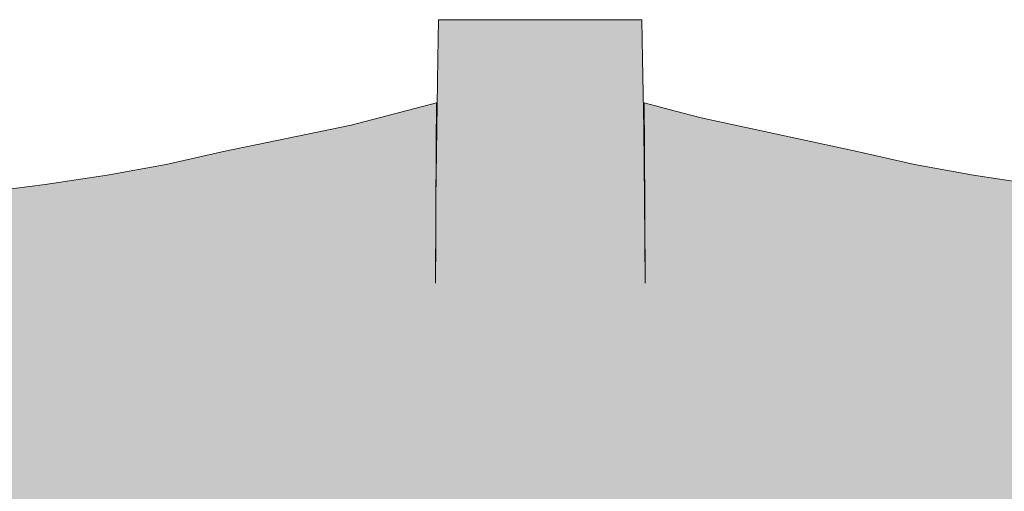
# Model space of a CAD drawing. Header units: millimetres. Extents: x -16331 to -10174, y -4135 to -3584.
# Tile 447 of 456: x -10187.824 to -10186.954, y -4004.035 to -4003.618. Entities that reach past the tile are written whole.
import ezdxf

# ---------------------------------------------------------------- set-up
doc = ezdxf.new("R2010")
doc.units = ezdxf.units.MM
doc.layers.add('AL-Reservatório cilíndrico', color=9, linetype='Continuous', lineweight=18)

msp = doc.modelspace()

# ---------------------------------------------------------------- hatches: boundary and pattern name
at = {"layer": 'AL-Reservatório cilíndrico', "linetype": 'Continuous'}
for points in [[(-10187.27193, -4003.69172), (-10187.27193, -4003.69281), (-10187.27192, -4003.69402), (-10187.27175, -4003.72879), (-10187.27113, -4003.85115), (-10187.27134, -4003.8138), (-10187.27158, -4003.77645), (-10187.27237, -4003.71458), (-10187.2733, -4003.65272), (-10187.27393, -4003.61831), (-10187.37332, -4003.61831), (-10187.45361, -4003.61831), (-10187.45424, -4003.65272), (-10187.45517, -4003.71458), (-10187.36377, -4003.77645), (-10187.45517, -4003.71458), (-10187.45596, -4003.77645), (-10187.45619, -4003.8138), (-10187.45641, -4003.85115), (-10187.12615, -4003.89012), (-10187.26992, -4003.69446), (-10187.27098, -4003.69302), (-10187.12615, -4003.89012), (-10187.08365, -4003.73483), (-10187.2216, -4003.70493), (-10187.24419, -4003.699)], [(-10187.0376, -4003.75323), (-10187.12615, -4003.89012), (-10187.27102, -4003.87303), (-10187.45657, -4003.88263), (-10187.60139, -4003.89012), (-10187.45661, -4003.89012), (-10187.27093, -4003.89012), (-10187.27067, -4003.94047), (-10187.27093, -4003.89012), (-10187.45661, -4003.89012), (-10187.60139, -4003.89012), (-10187.45687, -4003.94046), (-10187.60139, -4003.89012), (-10187.27102, -4003.87303), (-10187.45641, -4003.85115), (-10187.45579, -4003.72879), (-10187.45561, -4003.69172), (-10187.53082, -4003.71146), (-10187.64389, -4003.73483), (-10187.69453, -4003.74613), (-10187.74663, -4003.75579), (-10187.8013, -4003.76394), (-10187.95533, -4003.78334), (-10188.0427, -4003.96154), (-10188.02162, -4003.9729), (-10187.92857, -4003.9729), (-10187.89563, -4003.94552), (-10187.92857, -4003.9729), (-10187.93341, -4004.04666), (-10187.55465, -4004.04666), (-10187.74246, -4003.9729), (-10187.55465, -4004.04666), (-10187.55465, -4004.11558), (-10187.55465, -4004.1642), (-10187.39673, -4004.11558), (-10187.55465, -4004.1642), (-10187.17289, -4004.1642), (-10187.17289, -4004.11558), (-10187.17289, -4004.04666), (-10186.79413, -4004.04666), (-10186.79897, -4003.9729), (-10186.98508, -4003.9729), (-10186.79897, -4003.9729), (-10186.79413, -4004.04666), (-10186.70592, -4003.9729), (-10186.68484, -4003.96154), (-10186.83191, -4003.94552), (-10186.68484, -4003.96154), (-10186.77221, -4003.78334), (-10186.92624, -4003.76394), (-10186.98091, -4003.75579), (-10187.03301, -4003.74613), (-10186.97939, -4003.92165), (-10187.36377, -4003.9729), (-10187.74815, -4003.92165), (-10187.45697, -4003.96047), (-10187.36377, -4003.9729), (-10187.27057, -4003.96047), (-10186.97939, -4003.92165), (-10187.03025, -4003.75516), (-10187.03301, -4003.74613), (-10187.08365, -4003.73483), (-10187.08526, -4003.74072), (-10187.12615, -4003.89012)]]:
    msp.add_hatch(color=141, dxfattribs=at).paths.add_polyline_path(points)

# ---------------------------------------------------------------- linework, layer by layer
at = {"layer": 'AL-Reservatório cilíndrico'}
for p, q in [((-10187.45361, -4003.61831), (-10187.45424, -4003.65272)), ((-10187.37332, -4003.61831), (-10187.45361, -4003.61831)), ((-10187.27393, -4003.61831), (-10187.37332, -4003.61831)), ((-10187.2733, -4003.65272), (-10187.27393, -4003.61831)), ((-10187.45424, -4003.65272), (-10187.45517, -4003.71458)), ((-10187.27237, -4003.71458), (-10187.2733, -4003.65272)), ((-10187.45561, -4003.69172), (-10187.53082, -4003.71146)), ((-10187.45579, -4003.72879), (-10187.45561, -4003.69172)), ((-10187.27193, -4003.69172), (-10187.27193, -4003.69281)), ((-10187.24419, -4003.699), (-10187.27193, -4003.69172)), ((-10187.27193, -4003.69281), (-10187.27192, -4003.69402)), ((-10187.27192, -4003.69402), (-10187.27175, -4003.72879)), ((-10187.2216, -4003.70493), (-10187.24419, -4003.699)), ((-10187.08365, -4003.73483), (-10187.2216, -4003.70493)), ((-10187.53082, -4003.71146), (-10187.64389, -4003.73483)), ((-10187.45517, -4003.71458), (-10187.45596, -4003.77645)), ((-10187.27158, -4003.77645), (-10187.27237, -4003.71458)), ((-10187.64389, -4003.73483), (-10187.69453, -4003.74613)), ((-10187.45641, -4003.85115), (-10187.45579, -4003.72879)), ((-10187.27175, -4003.72879), (-10187.27113, -4003.85115)), ((-10187.03301, -4003.74613), (-10187.08365, -4003.73483)), ((-10187.69453, -4003.74613), (-10187.74663, -4003.75579)), ((-10186.98091, -4003.75579), (-10187.03301, -4003.74613)), ((-10187.74663, -4003.75579), (-10187.8013, -4003.76394)), ((-10186.92624, -4003.76394), (-10186.98091, -4003.75579)), ((-10187.8013, -4003.76394), (-10187.95533, -4003.78334)), ((-10187.45596, -4003.77645), (-10187.45619, -4003.8138)), ((-10187.27134, -4003.8138), (-10187.27158, -4003.77645)), ((-10187.45619, -4003.8138), (-10187.45641, -4003.85115)), ((-10187.27113, -4003.85115), (-10187.27134, -4003.8138))]:
    msp.add_line(p, q, dxfattribs=at)

doc.saveas('drawing.dxf')
